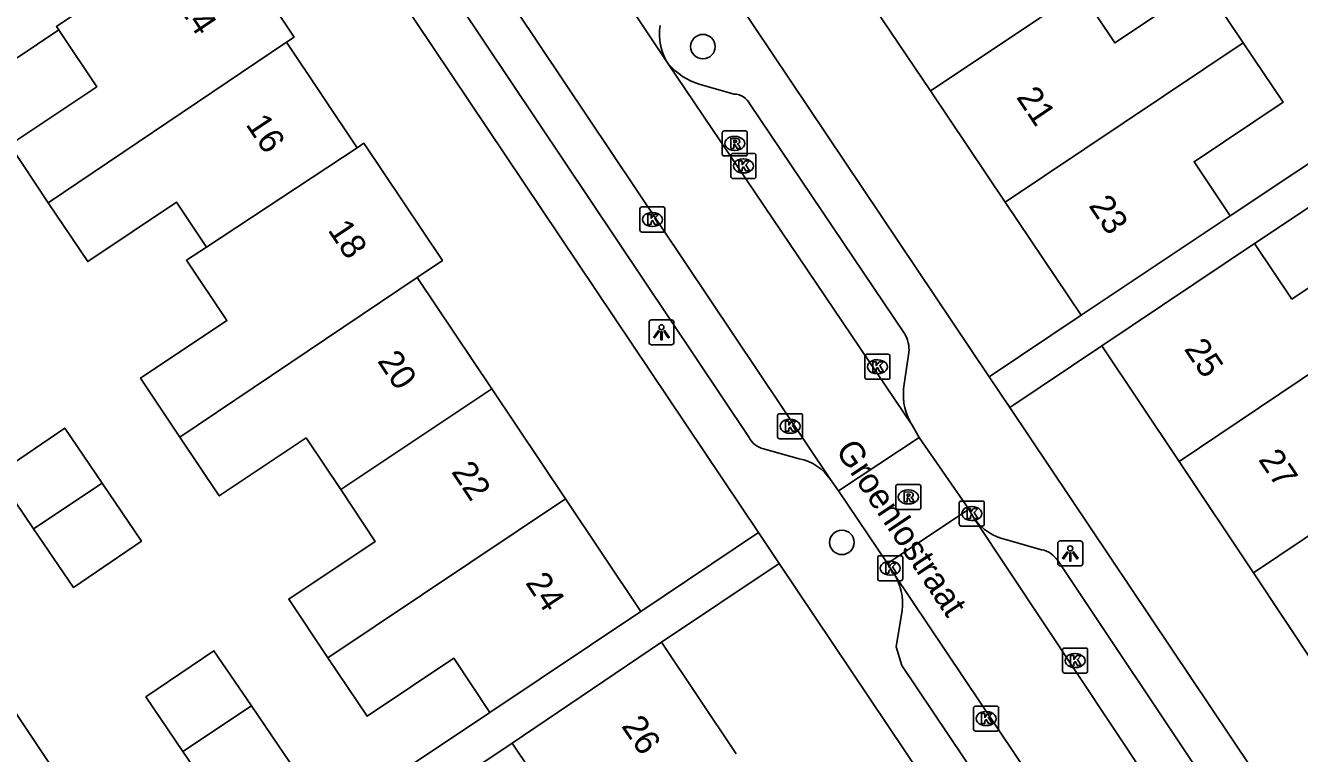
# Model space of a CAD drawing. Extents: x 158352 to 159489, y 383828 to 384597.
# Drawn here: x 158757.7 to 158808.6, y 384342 to 384371.1 of the extents above; entities that cross this region are included whole.
import ezdxf

# ---------------------------------------------------------------- set-up
doc = ezdxf.new("R2010")
doc.units = 0
for name, color, linetype in [('IMGEO_Boom', 7, 'Continuous'), ('IMGEO_Kolk', 7, 'Continuous'), ('IMGEO_Lichtpunt', 7, 'Continuous'), ('IMGEO_Openbare_ruimte_label', 7, 'Continuous'), ('IMGEO_Pand', 7, 'Continuous'), ('IMGEO_Pand_nummerreeks', 7, 'Continuous'), ('IMGEO_Rijbaan_lokaal_open', 7, 'Continuous'), ('IMGEO_Rioolput', 7, 'Continuous'), ('IMGEO_Voetpad_open', 7, 'Continuous')]:
    doc.layers.add(name, color=color, linetype=linetype)

msp = doc.modelspace()

# ---------------------------------------------------------------- linework, layer by layer
at = {"layer": 'IMGEO_Boom'}
for centre in [(158784.763, 384370.255), (158790.321, 384350.441)]:
    msp.add_circle(centre, 0.489, dxfattribs=at)
at = {"layer": 'IMGEO_Kolk'}
for p, q in [((158785.885, 384365.059), (158785.885, 384365.911)), ((158785.96, 384365.985), (158786.812, 384365.985)), ((158786.886, 384365.911), (158786.886, 384365.059)), ((158786.373, 384365.765), (158786.398, 384365.765)), ((158786.812, 384364.985), (158785.96, 384364.985)), ((158786.396, 384365.205), (158786.371, 384365.205)), ((158782.246, 384362.92), (158782.246, 384363.772)), ((158782.321, 384363.846), (158783.173, 384363.846)), ((158782.734, 384363.626), (158782.759, 384363.626)), ((158783.247, 384363.772), (158783.247, 384362.92)), ((158783.173, 384362.846), (158782.321, 384362.846)), ((158782.757, 384363.066), (158782.732, 384363.066)), ((158791.241, 384357.034), (158791.241, 384357.886)), ((158791.316, 384357.96), (158792.168, 384357.96)), ((158791.729, 384357.74), (158791.754, 384357.74)), ((158792.242, 384357.886), (158792.242, 384357.034)), ((158792.168, 384356.96), (158791.316, 384356.96)), ((158791.752, 384357.18), (158791.727, 384357.18)), ((158787.751, 384354.655), (158787.751, 384355.507)), ((158787.826, 384355.581), (158788.678, 384355.581)), ((158788.239, 384355.361), (158788.264, 384355.361)), ((158788.752, 384355.507), (158788.752, 384354.655)), ((158788.262, 384354.801), (158788.237, 384354.801)), ((158788.678, 384354.581), (158787.826, 384354.581)), ((158795.013, 384351.166), (158795.013, 384352.018)), ((158795.088, 384352.092), (158795.94, 384352.092)), ((158795.501, 384351.872), (158795.526, 384351.872)), ((158796.014, 384352.018), (158796.014, 384351.166)), ((158795.524, 384351.312), (158795.499, 384351.312)), ((158795.94, 384351.092), (158795.088, 384351.092)), ((158791.754, 384348.982), (158791.754, 384349.834)), ((158791.829, 384349.908), (158792.681, 384349.908)), ((158792.242, 384349.688), (158792.267, 384349.688)), ((158792.755, 384349.834), (158792.755, 384348.982)), ((158792.265, 384349.128), (158792.24, 384349.128)), ((158792.681, 384348.908), (158791.829, 384348.908)), ((158799.146, 384345.289), (158799.146, 384346.141)), ((158799.221, 384346.215), (158800.073, 384346.215)), ((158800.147, 384346.141), (158800.147, 384345.289)), ((158799.634, 384345.995), (158799.659, 384345.995)), ((158800.073, 384345.215), (158799.221, 384345.215)), ((158799.657, 384345.435), (158799.632, 384345.435)), ((158795.588, 384342.97), (158795.588, 384343.822)), ((158795.663, 384343.896), (158796.515, 384343.896)), ((158796.076, 384343.676), (158796.101, 384343.676)), ((158796.589, 384343.822), (158796.589, 384342.97)), ((158796.099, 384343.116), (158796.074, 384343.116)), ((158796.515, 384342.896), (158795.663, 384342.896))]:
    msp.add_line(p, q, dxfattribs=at)
for points in [[(158785.885, 384365.059), (158785.885, 384365.911)], [(158785.96, 384365.985), (158786.812, 384365.985)], [(158786.886, 384365.911), (158786.886, 384365.059)], [(158786.206, 384365.685), (158786.329, 384365.685), (158786.329, 384365.534), (158786.459, 384365.685), (158786.623, 384365.685), (158786.477, 384365.534), (158786.63, 384365.285), (158786.478, 384365.285), (158786.393, 384365.449), (158786.329, 384365.382), (158786.329, 384365.285), (158786.206, 384365.285), (158786.206, 384365.685)], [(158786.812, 384364.985), (158785.96, 384364.985)], [(158782.246, 384362.92), (158782.246, 384363.772)], [(158782.321, 384363.846), (158783.173, 384363.846)], [(158782.567, 384363.546), (158782.69, 384363.546), (158782.69, 384363.395), (158782.82, 384363.546), (158782.984, 384363.546), (158782.838, 384363.395), (158782.991, 384363.146), (158782.839, 384363.146), (158782.754, 384363.31), (158782.69, 384363.243), (158782.69, 384363.146), (158782.567, 384363.146), (158782.567, 384363.546)], [(158783.247, 384363.772), (158783.247, 384362.92)], [(158783.173, 384362.846), (158782.321, 384362.846)], [(158791.241, 384357.034), (158791.241, 384357.886)], [(158791.316, 384357.96), (158792.168, 384357.96)], [(158792.242, 384357.886), (158792.242, 384357.034)], [(158791.562, 384357.66), (158791.685, 384357.66), (158791.685, 384357.509), (158791.815, 384357.66), (158791.979, 384357.66), (158791.833, 384357.509), (158791.986, 384357.26), (158791.834, 384357.26), (158791.749, 384357.424), (158791.685, 384357.357), (158791.685, 384357.26), (158791.562, 384357.26), (158791.562, 384357.66)], [(158792.168, 384356.96), (158791.316, 384356.96)], [(158787.751, 384354.655), (158787.751, 384355.507)], [(158787.826, 384355.581), (158788.678, 384355.581)], [(158788.072, 384355.281), (158788.195, 384355.281), (158788.195, 384355.13), (158788.325, 384355.281), (158788.489, 384355.281), (158788.343, 384355.13), (158788.496, 384354.881), (158788.344, 384354.881), (158788.259, 384355.045), (158788.195, 384354.978), (158788.195, 384354.881), (158788.072, 384354.881), (158788.072, 384355.281)], [(158788.752, 384355.507), (158788.752, 384354.655)], [(158788.678, 384354.581), (158787.826, 384354.581)], [(158795.013, 384351.166), (158795.013, 384352.018)], [(158795.088, 384352.092), (158795.94, 384352.092)], [(158795.334, 384351.792), (158795.457, 384351.792), (158795.457, 384351.641), (158795.587, 384351.792), (158795.751, 384351.792), (158795.605, 384351.641), (158795.758, 384351.392), (158795.606, 384351.392), (158795.521, 384351.556), (158795.457, 384351.489), (158795.457, 384351.392), (158795.334, 384351.392), (158795.334, 384351.792)], [(158796.014, 384352.018), (158796.014, 384351.166)], [(158795.94, 384351.092), (158795.088, 384351.092)], [(158791.754, 384348.982), (158791.754, 384349.834)], [(158791.829, 384349.908), (158792.681, 384349.908)], [(158792.075, 384349.608), (158792.198, 384349.608), (158792.198, 384349.457), (158792.328, 384349.608), (158792.492, 384349.608), (158792.346, 384349.457), (158792.499, 384349.208), (158792.347, 384349.208), (158792.262, 384349.372), (158792.198, 384349.305), (158792.198, 384349.208), (158792.075, 384349.208), (158792.075, 384349.608)], [(158792.755, 384349.834), (158792.755, 384348.982)], [(158792.681, 384348.908), (158791.829, 384348.908)], [(158799.146, 384345.289), (158799.146, 384346.141)], [(158799.221, 384346.215), (158800.073, 384346.215)], [(158800.147, 384346.141), (158800.147, 384345.289)], [(158799.467, 384345.915), (158799.59, 384345.915), (158799.59, 384345.764), (158799.72, 384345.915), (158799.884, 384345.915), (158799.738, 384345.764), (158799.891, 384345.515), (158799.739, 384345.515), (158799.654, 384345.679), (158799.59, 384345.612), (158799.59, 384345.515), (158799.467, 384345.515), (158799.467, 384345.915)], [(158800.073, 384345.215), (158799.221, 384345.215)], [(158795.588, 384342.97), (158795.588, 384343.822)], [(158795.663, 384343.896), (158796.515, 384343.896)], [(158795.909, 384343.596), (158796.032, 384343.596), (158796.032, 384343.445), (158796.162, 384343.596), (158796.326, 384343.596), (158796.18, 384343.445), (158796.333, 384343.196), (158796.181, 384343.196), (158796.096, 384343.36), (158796.032, 384343.293), (158796.032, 384343.196), (158795.909, 384343.196), (158795.909, 384343.596)], [(158796.589, 384343.822), (158796.589, 384342.97)], [(158796.515, 384342.896), (158795.663, 384342.896)]]:
    msp.add_lwpolyline(points, dxfattribs=at)
for centre, start, end in [((158785.962, 384365.909), 91.552, 178.448), ((158785.962, 384365.909), 91.552, 178.448), ((158786.81, 384365.909), 1.552, 88.448), ((158786.81, 384365.909), 1.552, 88.448), ((158785.962, 384365.061), 181.552, 268.448), ((158785.962, 384365.061), 181.552, 268.448), ((158786.81, 384365.061), 271.552, 358.448), ((158786.81, 384365.061), 271.552, 358.448), ((158782.323, 384363.77), 91.552, 178.448), ((158782.323, 384363.77), 91.552, 178.448), ((158783.171, 384363.77), 1.552, 88.448), ((158783.171, 384363.77), 1.552, 88.448), ((158782.323, 384362.922), 181.552, 268.448), ((158782.323, 384362.922), 181.552, 268.448), ((158783.171, 384362.922), 271.552, 358.448), ((158783.171, 384362.922), 271.552, 358.448), ((158791.318, 384357.884), 91.552, 178.448), ((158791.318, 384357.884), 91.552, 178.448), ((158792.166, 384357.884), 1.552, 88.448), ((158792.166, 384357.884), 1.552, 88.448), ((158791.318, 384357.036), 181.552, 268.448), ((158791.318, 384357.036), 181.552, 268.448), ((158792.166, 384357.036), 271.552, 358.448), ((158792.166, 384357.036), 271.552, 358.448), ((158787.828, 384355.505), 91.552, 178.448), ((158787.828, 384355.505), 91.552, 178.448), ((158788.676, 384355.505), 1.552, 88.448), ((158788.676, 384355.505), 1.552, 88.448), ((158787.828, 384354.657), 181.552, 268.448), ((158787.828, 384354.657), 181.552, 268.448), ((158788.676, 384354.657), 271.552, 358.448), ((158788.676, 384354.657), 271.552, 358.448), ((158795.09, 384352.016), 91.552, 178.448), ((158795.09, 384352.016), 91.552, 178.448), ((158795.938, 384352.016), 1.552, 88.448), ((158795.938, 384352.016), 1.552, 88.448), ((158795.09, 384351.168), 181.552, 268.448), ((158795.09, 384351.168), 181.552, 268.448), ((158795.938, 384351.168), 271.552, 358.448), ((158795.938, 384351.168), 271.552, 358.448), ((158791.831, 384349.832), 91.552, 178.448), ((158791.831, 384349.832), 91.552, 178.448), ((158792.679, 384349.832), 1.552, 88.448), ((158792.679, 384349.832), 1.552, 88.448), ((158791.831, 384348.984), 181.552, 268.448), ((158791.831, 384348.984), 181.552, 268.448), ((158792.679, 384348.984), 271.552, 358.448), ((158792.679, 384348.984), 271.552, 358.448), ((158799.223, 384346.139), 91.552, 178.448), ((158799.223, 384346.139), 91.552, 178.448), ((158800.071, 384346.139), 1.552, 88.448), ((158800.071, 384346.139), 1.552, 88.448), ((158799.223, 384345.291), 181.552, 268.448), ((158799.223, 384345.291), 181.552, 268.448), ((158800.071, 384345.291), 271.552, 358.448), ((158800.071, 384345.291), 271.552, 358.448), ((158795.665, 384343.82), 91.552, 178.448), ((158795.665, 384343.82), 91.552, 178.448), ((158796.513, 384343.82), 1.552, 88.448), ((158796.513, 384343.82), 1.552, 88.448), ((158795.665, 384342.972), 181.552, 268.448), ((158795.665, 384342.972), 181.552, 268.448), ((158796.513, 384342.972), 271.552, 358.448), ((158796.513, 384342.972), 271.552, 358.448)]:
    msp.add_arc(centre, 0.0765, start, end, dxfattribs=at)
for centre, major_axis, ratio, start_param, end_param in [((158786.372, 384365.485), (-0.387, 0.002), 0.722429, 4.712389, 7.853982), ((158786.397, 384365.485), (-0.39, 0.002), 0.717154, 1.570796, 4.712389), ((158782.733, 384363.346), (-0.387, 0.002), 0.722429, 4.712389, 7.853982), ((158782.758, 384363.346), (-0.39, 0.002), 0.717154, 1.570796, 4.712389), ((158791.728, 384357.46), (-0.387, 0.002), 0.722429, 4.712389, 7.853982), ((158791.753, 384357.46), (-0.39, 0.002), 0.717154, 1.570796, 4.712389), ((158788.238, 384355.081), (-0.387, 0.002), 0.722429, 4.712389, 7.853982), ((158788.263, 384355.081), (-0.39, 0.002), 0.717154, 1.570796, 4.712389), ((158795.5, 384351.592), (-0.387, 0.002), 0.722429, 4.712389, 7.853982), ((158795.525, 384351.592), (-0.39, 0.002), 0.717154, 1.570796, 4.712389), ((158792.241, 384349.408), (-0.387, 0.002), 0.722429, 4.712389, 7.853982), ((158792.266, 384349.408), (-0.39, 0.002), 0.717154, 1.570796, 4.712389), ((158799.633, 384345.715), (-0.387, 0.002), 0.722429, 4.712389, 7.853982), ((158799.658, 384345.715), (-0.39, 0.002), 0.717154, 1.570796, 4.712389), ((158796.075, 384343.396), (-0.387, 0.002), 0.722429, 4.712389, 7.853982), ((158796.1, 384343.396), (-0.39, 0.002), 0.717154, 1.570796, 4.712389)]:
    msp.add_ellipse(centre, major_axis=major_axis, ratio=ratio, start_param=start_param, end_param=end_param, dxfattribs=at)
at = {"layer": 'IMGEO_Lichtpunt'}
for p, q in [((158783.512, 384359.336), (158782.704, 384359.336)), ((158783.512, 384359.336), (158782.704, 384359.336)), ((158782.61, 384359.241), (158782.61, 384358.434)), ((158782.61, 384359.241), (158782.61, 384358.434)), ((158783.606, 384358.434), (158783.606, 384359.241)), ((158783.606, 384358.434), (158783.606, 384359.241)), ((158782.704, 384358.34), (158783.512, 384358.34)), ((158782.704, 384358.34), (158783.512, 384358.34)), ((158798.953, 384350.402), (158798.953, 384349.595)), ((158798.953, 384350.402), (158798.953, 384349.595)), ((158799.855, 384350.497), (158799.047, 384350.497)), ((158799.855, 384350.497), (158799.047, 384350.497)), ((158799.949, 384349.595), (158799.949, 384350.402)), ((158799.949, 384349.595), (158799.949, 384350.402)), ((158799.047, 384349.501), (158799.855, 384349.501)), ((158799.047, 384349.501), (158799.855, 384349.501))]:
    msp.add_line(p, q, dxfattribs=at)
for points in [[(158782.984, 384358.905), (158783.023, 384358.877), (158782.835, 384358.615), (158782.797, 384358.642), (158782.984, 384358.905)], [(158783.086, 384358.857), (158783.133, 384358.857), (158783.133, 384358.535), (158783.086, 384358.535), (158783.086, 384358.857)], [(158783.196, 384358.877), (158783.234, 384358.904), (158783.421, 384358.642), (158783.382, 384358.614), (158783.196, 384358.877)], [(158799.327, 384350.066), (158799.366, 384350.038), (158799.178, 384349.776), (158799.14, 384349.803), (158799.327, 384350.066)], [(158799.429, 384350.018), (158799.476, 384350.018), (158799.476, 384349.696), (158799.429, 384349.696), (158799.429, 384350.018)], [(158799.539, 384350.038), (158799.577, 384350.065), (158799.764, 384349.803), (158799.725, 384349.775), (158799.539, 384350.038)]]:
    msp.add_lwpolyline(points, dxfattribs=at)
for centre in [(158783.109, 384359.039), (158799.452, 384350.2)]:
    msp.add_circle(centre, 0.0994, dxfattribs=at)
for centre, start, end in [((158782.704, 384359.241), 90, 180), ((158782.704, 384359.241), 90, 180), ((158783.512, 384359.241), 0, 90), ((158783.512, 384359.241), 0, 90), ((158782.704, 384358.434), 180, 270), ((158782.704, 384358.434), 180, 270), ((158783.512, 384358.434), 270, 0), ((158783.512, 384358.434), 270, 360), ((158799.047, 384350.402), 90, 180), ((158799.047, 384350.402), 90, 180), ((158799.855, 384350.402), 0, 90), ((158799.855, 384350.402), 0, 90), ((158799.047, 384349.595), 180, 270), ((158799.047, 384349.595), 180, 270), ((158799.855, 384349.595), 270, 0), ((158799.855, 384349.595), 270, 360)]:
    msp.add_arc(centre, 0.0946, start, end, dxfattribs=at)
at = {"layer": 'IMGEO_Pand'}
for points in [[(158759.016, 384370.924), (158758.922, 384371.064), (158765.29, 384375.317)], [(158765.29, 384375.317), (158768.421, 384370.629), (158768.12, 384370.429)], [(158793.86, 384368.484), (158791.304, 384372.289), (158790.934, 384372.839), (158790.862, 384372.946)], [(158799.843, 384372.48), (158801.228, 384370.407), (158804.785, 384372.783), (158806.371, 384370.408)], [(158793.86, 384368.484), (158799.843, 384372.48)], [(158758.593, 384364.018), (158757.051, 384366.326), (158760.534, 384368.651), (158759.083, 384370.824), (158759.016, 384370.924)], [(158758.593, 384364.018), (158768.12, 384370.429)], [(158768.12, 384370.429), (158770.944, 384366.215)], [(158806.371, 384370.408), (158796.844, 384364.044)], [(158806.371, 384370.408), (158807.958, 384368.033), (158804.4, 384365.655), (158805.842, 384363.496)], [(158796.844, 384364.044), (158793.86, 384368.484)], [(158770.944, 384366.215), (158764.918, 384362.245)], [(158770.944, 384366.215), (158771.21, 384366.393), (158774.349, 384361.704), (158773.343, 384361.031)], [(158764.918, 384362.245), (158763.722, 384364.035), (158760.167, 384361.661), (158758.593, 384364.018)], [(158799.886, 384359.517), (158796.844, 384364.044)], [(158814.533, 384364.237), (158811.889, 384362.464), (158811.842, 384362.534), (158808.312, 384360.165), (158806.819, 384362.39)], [(158805.842, 384363.496), (158799.886, 384359.517)], [(158806.819, 384362.39), (158800.712, 384358.292)], [(158763.856, 384354.652), (158762.283, 384357.006), (158765.731, 384359.308), (158764.124, 384361.714), (158764.918, 384362.245)], [(158763.856, 384354.652), (158773.343, 384361.031)], [(158773.343, 384361.031), (158776.32, 384356.584)], [(158803.801, 384353.669), (158813.447, 384360.142)], [(158800.712, 384358.292), (158803.801, 384353.669)], [(158776.32, 384356.584), (158770.284, 384352.55)], [(158776.32, 384356.584), (158779.269, 384352.177)], [(158758.007, 384350.981), (158756.527, 384353.159), (158759.248, 384355.008), (158760.743, 384352.808)], [(158770.284, 384352.55), (158768.902, 384354.619), (158765.428, 384352.298), (158763.856, 384354.652)], [(158806.773, 384349.222), (158803.801, 384353.669)], [(158812.896, 384353.331), (158806.773, 384349.222)], [(158760.743, 384352.808), (158758.007, 384350.981)], [(158760.743, 384352.808), (158762.318, 384350.49), (158759.597, 384348.641), (158758.007, 384350.981)], [(158769.772, 384345.831), (158768.208, 384348.173), (158771.665, 384350.482), (158770.284, 384352.55)], [(158779.269, 384352.177), (158769.772, 384345.831)], [(158779.269, 384352.177), (158782.283, 384347.674)], [(158806.773, 384349.222), (158809.208, 384345.578), (158809.603, 384344.987), (158809.706, 384344.833)], [(158782.283, 384347.674), (158776.252, 384343.646)], [(158763.975, 384342.083), (158762.495, 384344.261), (158765.216, 384346.11), (158766.711, 384343.911)], [(158777.138, 384342.418), (158783.109, 384346.446)], [(158783.109, 384346.446), (158786.094, 384341.995)], [(158776.252, 384343.646), (158774.808, 384345.808), (158771.336, 384343.489), (158769.772, 384345.831)], [(158763.975, 384342.083), (158766.711, 384343.911)], [(158766.711, 384343.911), (158768.286, 384341.592), (158765.565, 384339.743), (158763.975, 384342.083)], [(158776.641, 384335.64), (158775.048, 384338.009), (158778.528, 384340.349), (158777.138, 384342.418)]]:
    msp.add_lwpolyline(points, dxfattribs=at)
at = {"layer": 'IMGEO_Rijbaan_lokaal_open'}
for points in [[(158773.69, 384384.135), (158783.374, 384369.574)], [(158789.868, 384352.95), (158770.492, 384381.895)], [(158783.374, 384369.574), (158793.133, 384355.121)], [(158793.133, 384355.121), (158793.409, 384354.636)], [(158790.184, 384352.504), (158793.409, 384354.636)], [(158793.409, 384354.636), (158795.391, 384351.773)], [(158790.184, 384352.504), (158789.868, 384352.95)], [(158792.145, 384349.596), (158790.184, 384352.504)], [(158795.391, 384351.773), (158792.145, 384349.596)], [(158795.391, 384351.773), (158795.613, 384351.389)], [(158805.266, 384336.856), (158795.613, 384351.389)], [(158792.39, 384349.215), (158792.145, 384349.596)], [(158792.39, 384349.215), (158808.448, 384325.282)]]:
    msp.add_lwpolyline(points, dxfattribs=at)
at = {"layer": 'IMGEO_Rioolput'}
for p, q in [((158785.538, 384365.961), (158785.538, 384366.813)), ((158785.613, 384366.887), (158786.465, 384366.887)), ((158786.026, 384366.667), (158786.051, 384366.667)), ((158786.539, 384366.813), (158786.539, 384365.961)), ((158786.049, 384366.107), (158786.024, 384366.107)), ((158786.465, 384365.887), (158785.613, 384365.887)), ((158792.476, 384351.829), (158792.476, 384352.681)), ((158792.551, 384352.755), (158793.403, 384352.755)), ((158793.477, 384352.681), (158793.477, 384351.829)), ((158792.964, 384352.535), (158792.989, 384352.535)), ((158793.403, 384351.755), (158792.551, 384351.755)), ((158792.987, 384351.975), (158792.962, 384351.975))]:
    msp.add_line(p, q, dxfattribs=at)
for points in [[(158785.538, 384365.961), (158785.538, 384366.813)], [(158785.613, 384366.887), (158786.465, 384366.887)], [(158786.127, 384366.585), (158785.875, 384366.587), (158785.875, 384366.187)], [(158786.053, 384366.506), (158785.999, 384366.506), (158785.999, 384366.425)], [(158785.999, 384366.425), (158786.051, 384366.425)], [(158786.539, 384366.813), (158786.539, 384365.961)], [(158785.875, 384366.187), (158785.999, 384366.187), (158785.999, 384366.349), (158786.01, 384366.349)], [(158786.057, 384366.32), (158786.128, 384366.187), (158786.268, 384366.187), (158786.203, 384366.313)], [(158786.465, 384365.887), (158785.613, 384365.887)], [(158792.476, 384351.829), (158792.476, 384352.681)], [(158792.551, 384352.755), (158793.403, 384352.755)], [(158793.477, 384352.681), (158793.477, 384351.829)], [(158793.065, 384352.453), (158792.813, 384352.455), (158792.813, 384352.055)], [(158792.813, 384352.055), (158792.937, 384352.055), (158792.937, 384352.217), (158792.948, 384352.217)], [(158792.991, 384352.374), (158792.937, 384352.374), (158792.937, 384352.293)], [(158792.937, 384352.293), (158792.989, 384352.293)], [(158792.995, 384352.188), (158793.066, 384352.055), (158793.206, 384352.055), (158793.141, 384352.181)], [(158793.403, 384351.755), (158792.551, 384351.755)]]:
    msp.add_lwpolyline(points, dxfattribs=at)
for centre, radius, start, end in [((158785.615, 384366.811), 0.0765, 91.552, 178.448), ((158785.615, 384366.811), 0.0765, 91.552, 178.448), ((158786.035, 384366.614), 0.19, 274.7715, 282.9687), ((158786.059, 384366.41), 0.0964, 77.0061, 93.1865), ((158786.073, 384366.467), 0.0378, 276.6634, 79.6772), ((158786.126, 384366.475), 0.109, 350.3612, 89.416), ((158786.124, 384366.475), 0.112, 277.5842, 350.9817), ((158786.463, 384366.811), 0.0765, 1.552, 88.448), ((158786.463, 384366.811), 0.0765, 1.552, 88.448), ((158785.615, 384365.963), 0.0765, 181.552, 268.448), ((158785.615, 384365.963), 0.0765, 181.552, 268.448), ((158786.009, 384366.296), 0.0533, 26.0293, 88.6989), ((158786.108, 384366.26), 0.108, 29.5134, 73.7905), ((158786.463, 384365.963), 0.0765, 271.552, 358.448), ((158786.463, 384365.963), 0.0765, 271.552, 358.448), ((158792.553, 384352.679), 0.0765, 91.552, 178.448), ((158792.553, 384352.679), 0.0765, 91.552, 178.448), ((158793.401, 384352.679), 0.0765, 1.552, 88.448), ((158793.401, 384352.679), 0.0765, 1.552, 88.448), ((158792.947, 384352.164), 0.0533, 26.0293, 88.6989), ((158792.973, 384352.482), 0.19, 274.7715, 282.9687), ((158792.997, 384352.278), 0.0964, 77.0061, 93.1865), ((158793.011, 384352.335), 0.0378, 276.6634, 79.6772), ((158793.064, 384352.343), 0.109, 350.3612, 89.416), ((158793.062, 384352.343), 0.112, 277.5842, 350.9817), ((158793.046, 384352.128), 0.108, 29.5134, 73.7905), ((158792.553, 384351.831), 0.0765, 181.552, 268.448), ((158792.553, 384351.831), 0.0765, 181.552, 268.448), ((158793.401, 384351.831), 0.0765, 271.552, 358.448), ((158793.401, 384351.831), 0.0765, 271.552, 358.448)]:
    msp.add_arc(centre, radius, start, end, dxfattribs=at)
for centre, major_axis, ratio, start_param, end_param in [((158786.025, 384366.387), (-0.387, 0.002), 0.722429, 4.712389, 7.853982), ((158786.05, 384366.387), (-0.39, 0.002), 0.717154, 1.570796, 4.712389), ((158792.963, 384352.255), (-0.387, 0.002), 0.722429, 4.712389, 7.853982), ((158792.988, 384352.255), (-0.39, 0.002), 0.717154, 1.570796, 4.712389)]:
    msp.add_ellipse(centre, major_axis=major_axis, ratio=ratio, start_param=start_param, end_param=end_param, dxfattribs=at)
at = {"layer": 'IMGEO_Voetpad_open'}
for points in [[(158805.842, 384363.496), (158818.889, 384372.181), (158812.03, 384382.486), (158800.915, 384399.099), (158797.336, 384396.74), (158786.985, 384389.919)], [(158796.216, 384357.055), (158778.153, 384383.982)], [(158786.613, 384354.629), (158770.771, 384378.301)], [(158768.932, 384377.759), (158786.99, 384350.831)], [(158776.252, 384343.646), (158763.113, 384334.884), (158756.206, 384345.242), (158745.221, 384361.719), (158748.765, 384364.047), (158759.016, 384370.924)], [(158827.419, 384337.261), (158837.601, 384344.069), (158819.7, 384370.964), (158806.819, 384362.39)], [(158784.656, 384368.741), (158786.01, 384368.361)], [(158786.653, 384367.946), (158792.828, 384358.785)], [(158796.216, 384357.055), (158799.886, 384359.517)], [(158800.712, 384358.292), (158797.039, 384355.828)], [(158793, 384358.031), (158792.79, 384356.583)], [(158797.039, 384355.828), (158796.216, 384357.055)], [(158814.765, 384329.403), (158797.039, 384355.828)], [(158788.611, 384353.784), (158787.192, 384354.181)], [(158782.283, 384347.674), (158786.99, 384350.831)], [(158786.99, 384350.831), (158787.815, 384349.601)], [(158796.912, 384350.539), (158798.304, 384350.148)], [(158783.109, 384346.446), (158787.815, 384349.601)], [(158787.815, 384349.601), (158805.841, 384322.72), (158805.854, 384322.701)], [(158798.953, 384349.71), (158805.072, 384340.548)], [(158805.215, 384326.905), (158792.714, 384345.518), (158792.491, 384346.268), (158792.73, 384347.713)], [(158795.999, 384316.057), (158781.988, 384306.582), (158763.953, 384333.625), (158777.138, 384342.418)]]:
    msp.add_lwpolyline(points, dxfattribs=at)
for centre, radius, start, end in [((158785.22, 384370.763), 2.196, 171.1842, 212.7898), ((158785.429, 384371.333), 2.705, 220.571, 253.4001), ((158785.987, 384367.62), 0.741, 26.0886, 88.234), ((158791.798, 384358.153), 1.208, 354.1813, 31.5192), ((158795.063, 384356.345), 2.285, 174.0238, 212.383), ((158787.362, 384354.999), 0.835, 206.2697, 258.2686), ((158788.214, 384351.822), 2.002, 34.299, 78.5737), ((158797.373, 384352.662), 2.172, 215.8674, 257.7351), ((158798.122, 384349.178), 0.987, 32.6088, 79.3616), ((158790.521, 384348.003), 2.228, 352.5319, 32.9777)]:
    msp.add_arc(centre, radius, start, end, dxfattribs=at)

# ---------------------------------------------------------------- texts
at = {"layer": 'IMGEO_Openbare_ruimte_label'}
msp.add_text('Groenlostraat', height=1, rotation=303.7854, dxfattribs=at).set_placement((158790.041, 384354.123))
at = {"layer": 'IMGEO_Pand_nummerreeks'}
for s, rotation, p in [('14', 303.7355, (158763.737, 384371.873)), ('21', 303.7437, (158797.27, 384368.236)), ('16', 303.7369, (158766.461, 384367.146)), ('23', 303.7437, (158800.167, 384363.899)), ('18', 303.7414, (158769.744, 384362.924)), ('25', 303.8616, (158803.979, 384358.172)), ('20', 303.7348, (158771.727, 384357.69)), ('22', 303.7348, (158774.684, 384353.263)), ('27', 303.8641, (158806.948, 384353.749)), ('24', 303.7348, (158777.644, 384348.828)), ('26', 303.9102, (158781.482, 384343.1))]:
    msp.add_text(s, height=1, rotation=rotation, dxfattribs=at).set_placement(p)

doc.saveas('drawing.dxf')
